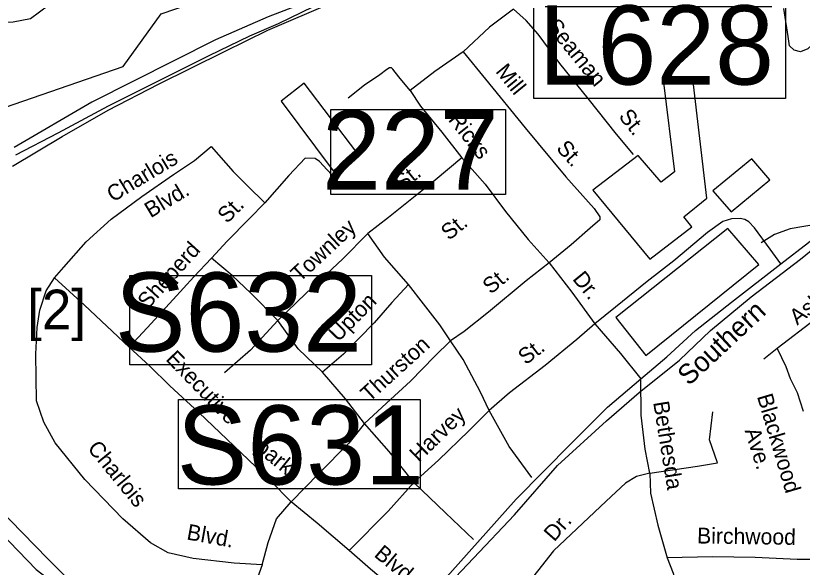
# Model space of a CAD drawing. Extents: x 1551653 to 1702041, y 811336 to 920032.
# Drawn here: x 1614704 to 1617965, y 850909 to 853195 of the extents above; entities that cross this region are included whole.
import ezdxf

# ---------------------------------------------------------------- set-up
doc = ezdxf.new("R2010")
doc.units = 0
for name, color, linetype in [('Old_Level_10', 7, 'Continuous'), ('Old_Level_14', 7, 'Continuous'), ('Old_Level_27', 7, 'Continuous'), ('Old_Level_28', 7, 'Continuous'), ('Old_Level_29', 7, 'Continuous'), ('Old_Level_3', 7, 'Continuous'), ('Old_Level_31', 7, 'Continuous'), ('Old_Level_35', 7, 'Continuous'), ('Old_Level_41', 7, 'Continuous'), ('Old_Level_44', 7, 'Continuous'), ('Old_Level_5', 7, 'Continuous'), ('Old_Level_59', 7, 'Continuous'), ('Old_Level_60', 7, 'Continuous')]:
    doc.layers.add(name, color=color, linetype=linetype)

msp = doc.modelspace()

# ---------------------------------------------------------------- linework, layer by layer
at = {"layer": 'Old_Level_27'}
for points in [[(1618781.678, 854323.325), (1618347.522, 854089.269), (1618181.11, 854009.633), (1617714.432, 853846.739), (1617503.521, 853777.961), (1616618.676, 853498.112), (1616353.738, 853411.616), (1616087.029, 853320.988), (1615751.409, 853191.588), (1615532.793, 853096.078), (1615019.201, 852837.277), (1614697.049, 852649.771)], [(1614690.158, 852571.456), (1614896.037, 852695.552), (1615086.941, 852803.386), (1615296.319, 852911.22), (1615570.358, 853046.783), (1615748.945, 853136.131), (1616016.826, 853250.126), (1616376.163, 853369.384), (1616632.772, 853455.26), (1616933.831, 853552.583), (1617214.437, 853644.206), (1617516.182, 853734.523), (1617741.564, 853808.73), (1617898.933, 853859.408), (1618067.153, 853919.136), (1618197.389, 853971.624), (1618363.802, 854049.451), (1618454.243, 854094.7), (1618550.111, 854145.377), (1618762.221, 854260.5)]]:
    msp.add_lwpolyline(points, dxfattribs=at)
at = {"layer": 'Old_Level_28'}
msp.add_lwpolyline([(1616180.329, 850578.493), (1616193.1, 850591.646), (1616362.621, 850746.298), (1616504.605, 850883.888), (1616779.535, 851191.865), (1617006.652, 851422.101), (1617157.273, 851572.497), (1617295.851, 851689.701), (1617403.183, 851782.178), (1617522.835, 851890.209), (1617672.3, 852007.847), (1617876.634, 852166.79), (1617991.886, 852255.104), (1618145.554, 852382.659), (1618295.179, 852498.289), (1618408.473, 852588.643), (1618491.311, 852657.4), (1618606.681, 852751.513), (1618715.894, 852837.947), (1618871.599, 852957.458), (1619005.099, 853067.412), (1619132.477, 853171.486), (1619292.185, 853290.915)], dxfattribs=at)
at = {"layer": 'Old_Level_29'}
for points in [[(1614379.358, 851353.764), (1614403.8, 851321.155), (1614487.008, 851224.75), (1614640.285, 851053.851), (1614789.183, 850900.48), (1614859.888, 850845.381)], [(1614951.49, 850833.176), (1614911.805, 850869.805), (1614837.356, 850944.3), (1614627.147, 851159.019), (1614522.042, 851286.098), (1614479.591, 851335.827)]]:
    msp.add_lwpolyline(points, dxfattribs=at)
at = {"layer": 'Old_Level_3'}
msp.add_lwpolyline([(1614703.773, 852619.232), (1614879.298, 852709.455), (1615088.451, 852821.823), (1615268.897, 852912.046), (1615506.757, 853030.977), (1615674.9, 853112.177), (1615793.83, 853163.85), (1615939.007, 853233.568)], dxfattribs=at)
at = {"layer": 'Old_Level_31'}
for points in [[(1616851.786, 853233.92), (1617896.004, 853233.92), (1617896.004, 852853.022), (1616851.786, 852853.022), (1616851.786, 853233.92)], [(1616011.17, 852807.325), (1616734.281, 852807.325), (1616734.281, 852454.695), (1616011.17, 852454.695), (1616011.17, 852807.325)], [(1615176.564, 852119.038), (1616179.406, 852119.038), (1616179.406, 851748.053), (1615176.564, 851748.053), (1615176.564, 852119.038)], [(1615378.337, 851605.117), (1616381.179, 851605.117), (1616381.179, 851234.132), (1615378.337, 851234.132), (1615378.337, 851605.117)]]:
    msp.add_lwpolyline(points, dxfattribs=at)
at = {"layer": 'Old_Level_35'}
msp.add_line((1617861.132, 851815.479), (1617806.068, 851771.393), dxfattribs=at)
for points in [[(1614645.016, 853168.481), (1614692.867, 853169.711), (1614765.009, 853184.656), (1614839.763, 853239.57), (1614922.716, 853304.124), (1614981.508, 853361.365), (1615022.085, 853408.566), (1615084.795, 853451.719)], [(1617266.09, 852619.624), (1617195.378, 852704.706), (1617077.708, 852852.373), (1616959.998, 852998.042), (1616870.012, 853119.334), (1616820.934, 853175.961), (1616767.65, 853222.667), (1616668.69, 853148.232), (1616559.156, 853045.998)], [(1618148.093, 853208.068), (1618070.977, 853135.391), (1617987.978, 853058.632), (1617958.097, 853045.63), (1617931.617, 853052.169), (1617912.778, 853070.561), (1617906.771, 853109.705), (1617888.517, 853225.942)], [(1616559.156, 853045.998), (1616442.027, 852963.728), (1616338.982, 852885.371)], [(1616559.156, 853045.998), (1616651.308, 852932.665), (1616816.091, 852730.211), (1616984.88, 852527.875), (1617102.872, 852396.209), (1617126.592, 852362.108), (1617126.146, 852349.91), (1617085.605, 852314.513), (1617006.566, 852245.678), (1616915.605, 852171.082)], [(1616338.982, 852885.371), (1616291.902, 852941.959), (1616268.349, 852974.453), (1616261.85, 852979.587), (1616253.841, 852979.351), (1616242.303, 852972.783), (1616214.048, 852951.142), (1616150.745, 852908.203), (1616082.792, 852853.15)], [(1616338.982, 852885.371), (1616381.892, 852820.667), (1616470.167, 852713.416), (1616554.438, 852606.248)], [(1614864.975, 852109.229), (1614903.368, 852153.273), (1614996.738, 852257.84), (1615100.107, 852352.197), (1615227.482, 852446.265), (1615358.773, 852537.212), (1615445.083, 852596.075), (1615513.962, 852653.264)], [(1615513.962, 852653.264), (1615605.538, 852549.854), (1615664.922, 852489.692), (1615736.835, 852420.347)], [(1616032.241, 852516.708), (1615995.213, 852556.24), (1615963.944, 852591.654), (1615945.053, 852603.404), (1615904.698, 852604.832), (1615836.168, 852532.971), (1615736.835, 852420.347)], [(1616554.438, 852606.248), (1616443.31, 852514.05), (1616249.058, 852358.903), (1616164.265, 852292.384)], [(1616554.438, 852606.248), (1616650.872, 852496.832), (1616735.022, 852383.66)], [(1615736.835, 852420.347), (1615671.641, 852353.607), (1615580.316, 852261.006), (1615515.244, 852190.087)], [(1616735.022, 852383.66), (1616829.132, 852268.289), (1616915.605, 852171.082)], [(1618590.759, 852386.924), (1618529.008, 852340.617), (1618342.338, 852196.187), (1618182.509, 852070.757), (1618020.843, 851937.797), (1617861.132, 851815.479)], [(1617876.634, 852166.79), (1617831.637, 852227.338), (1617767.008, 852316.298), (1617743.287, 852340.592), (1617726.87, 852350.13), (1617707.562, 852355.123), (1617671.716, 852353.85), (1617635.87, 852342.571), (1617572.917, 852297.223), (1617433.252, 852179.389), (1617322.045, 852093.195), (1617190.624, 851987.201), (1617105.585, 851918.487)], [(1616164.265, 852292.384), (1616060.689, 852187.827), (1615906.697, 852044.268), (1615791.159, 851932.148)], [(1616332.887, 852081.846), (1616232.532, 852195.347), (1616164.265, 852292.384)], [(1615515.244, 852190.087), (1615442.242, 852113.126), (1615356.881, 852018.602), (1615249.26, 851902.119), (1615173.985, 851821.401)], [(1615791.159, 851932.148), (1615679.003, 852045.685), (1615602.045, 852118.887), (1615515.244, 852190.087)], [(1616915.605, 852171.082), (1616820.645, 852096.564), (1616664.736, 851967.053), (1616563.651, 851886.66), (1616507.023, 851847.385)], [(1616915.605, 852171.082), (1617009.601, 852049.907), (1617105.585, 851918.487)], [(1615725.795, 850919.709), (1615609.282, 850925.662), (1615439.864, 850944.859), (1615336.374, 850968.902), (1615262.456, 851010.447), (1615148.068, 851110.534), (1614990.479, 851273.283), (1614866.893, 851425.071), (1614820.988, 851510.036), (1614790.364, 851598.507), (1614787.767, 851793.026), (1614792.564, 851902.69), (1614803.627, 851974.504), (1614830.071, 852055.709), (1614864.975, 852109.229)], [(1615173.985, 851821.401), (1614988.828, 851996.052), (1614864.975, 852109.229)], [(1616332.887, 852081.846), (1616263.73, 852007.007), (1616190.567, 851922.043), (1616062.667, 851792.165), (1615975.706, 851717.487)], [(1616507.023, 851847.385), (1616462.155, 851914.133), (1616395.478, 852000.934), (1616332.887, 852081.846)], [(1615791.159, 851932.148), (1615677.419, 851809.786), (1615570.05, 851715.512)], [(1615975.706, 851717.487), (1615875.23, 851814.98), (1615791.159, 851932.148)], [(1617105.585, 851918.487), (1617030.631, 851853.572), (1616899.168, 851745.577), (1616751.587, 851631.906), (1616666.665, 851559.186)], [(1617105.585, 851918.487), (1617211.536, 851794.872), (1617295.851, 851689.701)], [(1616507.023, 851847.385), (1616440.272, 851782.503), (1616340.741, 851680.062), (1616241.456, 851589.626), (1616150.292, 851505.026)], [(1616666.665, 851559.186), (1616631.8, 851635.738), (1616559.897, 851770.669), (1616507.023, 851847.385)], [(1615845.735, 851179.82), (1615759.095, 851269.03), (1615609.299, 851411.145), (1615463.659, 851551.178), (1615342.369, 851661.85), (1615258.866, 851744.239), (1615173.985, 851821.401)], [(1617861.132, 851815.479), (1617896.924, 851741.084), (1617914.795, 851691.764), (1617943.823, 851633.342), (1617968.508, 851556.474)], [(1616150.292, 851505.026), (1616071.939, 851608.074), (1615975.706, 851717.487)], [(1617332.771, 851299.955), (1617313.918, 851399.417), (1617297.399, 851539.942), (1617295.851, 851689.701)], [(1616666.665, 851559.186), (1616583.306, 851474.63), (1616457.565, 851352.514), (1616354.435, 851260.152)], [(1616844.694, 851281.778), (1616749.705, 851409.757), (1616666.665, 851559.186)], [(1617614.019, 851341.554), (1617580.981, 851437.993), (1617594.747, 851553.718)], [(1616150.292, 851505.026), (1616085.013, 851423.908), (1615961.391, 851297.944), (1615845.735, 851179.82)], [(1616354.435, 851260.152), (1616252.404, 851389.492), (1616150.292, 851505.026)], [(1617332.771, 851299.955), (1617531.423, 851327.778), (1617614.019, 851341.554)], [(1617332.771, 851299.955), (1617278.433, 851284.846), (1617231.868, 851258.357), (1617152.711, 851183.721), (1616933.974, 850977.845), (1616801.531, 850809.234), (1616634.802, 850629.713), (1616484.684, 850470.071), (1616411.407, 850389.31), (1616374.376, 850309.816), (1616355.15, 850230.164), (1616345.524, 850130.502), (1616341.853, 850018.514), (1616343.779, 849886.601)], [(1617332.771, 851299.955), (1617335.976, 851216.042), (1617366.261, 851083.784), (1617404.807, 850948.77)], [(1616354.435, 851260.152), (1616248.779, 851141.828), (1616086.375, 850978.23)], [(1616354.435, 851260.152), (1616486.351, 851134.207), (1616601.565, 851024.214)], [(1615725.795, 850919.709), (1615751.264, 851011.245), (1615784.699, 851110.621), (1615845.735, 851179.82)], [(1616086.375, 850978.23), (1615954.216, 851092.173), (1615845.735, 851179.82)], [(1616362.621, 850746.298), (1616287.621, 850807.452), (1616175.056, 850900.989), (1616086.375, 850978.23)], [(1618067.624, 850942.025), (1617943.728, 850942.025), (1617770.466, 850950.201), (1617592.625, 850952.81), (1617404.807, 850948.77)], [(1617404.807, 850948.77), (1617429.586, 850885.397), (1617451.611, 850805.49), (1617509.43, 850706.297), (1617548.134, 850614.847)]]:
    msp.add_lwpolyline(points, dxfattribs=at)
at = {"layer": 'Old_Level_41'}
for points in [[(1617284.952, 852616.805), (1617096.765, 852472.718), (1617332.804, 852186.947), (1617507.929, 852320.307), (1617473.666, 852362.22), (1617570.07, 852439.601), (1617511.737, 852933.762), (1617389.91, 852918.521), (1617435.595, 852548.924), (1617380.991, 852505.677), (1617284.952, 852616.805)], [(1615804.177, 852841.993), (1616020.29, 852552.937), (1616117.828, 852628.954), (1615899.765, 852915.818), (1615804.177, 852841.993)], [(1617756.147, 852601.788), (1617594.687, 852470.297), (1617670.828, 852382.661), (1617831.178, 852514.687), (1617756.147, 852601.788)], [(1617785.042, 852164.308), (1617657.106, 852313.457), (1617191.913, 851944.032), (1617316.771, 851787.091), (1617785.042, 852164.308)]]:
    msp.add_lwpolyline(points, dxfattribs=at)
at = {"layer": 'Old_Level_44'}
for points in [[(1618359.735, 852370.66), (1618217.812, 852358.53), (1618036.586, 852332.392), (1617915.51, 852312.235), (1617850.808, 852289.134), (1617794.864, 852253.849)], [(1616404.666, 850737.658), (1616601.875, 850946.78), (1616772.012, 851126.629), (1616950.752, 851331.748), (1617153.999, 851515.941), (1617289.547, 851633.611), (1617455.779, 851767.075), (1617584.482, 851890.761), (1617754.003, 852030.403), (1617957.86, 852185.753), (1618129.389, 852325.553)]]:
    msp.add_lwpolyline(points, dxfattribs=at)
at = {"layer": 'Old_Level_59'}
msp.add_lwpolyline([(1611594.106, 850857.895), (1612435.67, 851267.317), (1612822.706, 851531.885), (1613218.492, 851977.053), (1613319.314, 852016.943), (1613622.329, 852090.372), (1613757.774, 852160.076), (1613932.263, 852362.199), (1614064.929, 852556.626), (1614161.319, 852672.316), (1614372.749, 852673.996), (1614458.328, 852673.996), (1614584.18, 852789.88), (1615148.864, 852985.62), (1615306.598, 853203.952), (1615898.692, 853406.266), (1616283.78, 853510.074), (1617321.639, 853814.076), (1617885.82, 853975.523), (1618594.717, 854296.962), (1618697.749, 854345.442)], dxfattribs=at)
at = {"layer": 'Old_Level_60'}
msp.add_lwpolyline([(1615725.795, 850919.709), (1615696.114, 850834.523), (1615685.703, 850668.84), (1615699.581, 850590.195)], dxfattribs=at)

# ---------------------------------------------------------------- texts
at = {"layer": 'Old_Level_10'}
for s, rotation, p in [('Seaman', 308.940397, (1616901.373, 853150.605)), ('Mill', 309.143181, (1616690.536, 852963.563)), ('Ricks', 308.179608, (1616494.656, 852763.353)), ('St.', 308.550039, (1617201.254, 852777.169)), ('St.', 311.864875, (1616942.164, 852643.622)), ('Charlois', 31.158286, (1615106.88, 852420.767)), ('St.', 38.614108, (1616306.967, 852467.952)), ('Blvd.', 31.158286, (1615263.533, 852355.449)), ('St.', 45.397561, (1615580.457, 852331.248)), ('Townley', 42.991864, (1615881.787, 852088.167)), ('St.', 38.699322, (1616500.047, 852261.512)), ('Sheperd', 47.916139, (1615251.275, 851975.361)), ('Ashwood', 38.375914, (1617944.519, 851910.455)), ('Dr.', 309.205014, (1617009.967, 852103.35)), ('St.', 39.715917, (1616673.645, 852038.27)), ('Upton', 45.439714, (1616041.368, 851840.701)), ('Thurston', 42.329711, (1616170.495, 851591.321)), ('St.', 37.604339, (1616818.881, 851745.649)), ('Executive', 314.093153, (1615322.717, 851769.534)), ('Blackwood', 286.523397, (1617777.04, 851617.847)), ('Bethesda', 279.220897, (1617346.878, 851593.003)), ('Harvey', 44.162014, (1616375.475, 851341.332)), ('Ave.', 287.449383, (1617725.749, 851476.187)), ('Charlois', 309.33095, (1614998.587, 851401.014)), ('park', 321.063383, (1615692.206, 851396.65)), ('Dr.', 48.781992, (1616936.769, 851012.053)), ('Blvd.', 349.724542, (1615409.838, 851024.956)), ('Birchwood', 359.159744, (1617528.89, 851007.965)), ('Blvd.', 320.275008, (1616186.189, 850956.683))]:
    msp.add_text(s, height=65.6167, rotation=rotation, dxfattribs=at).set_placement(p)
at = {"layer": 'Old_Level_14'}
msp.add_text('Southern', height=82.0208, rotation=42.995536, dxfattribs=at).set_placement((1617495.019, 851658.462))
at = {"layer": 'Old_Level_3'}
msp.add_text('U-2827', height=1788.0542, dxfattribs=at).set_placement((1607085.613, 852736.089))
at = {"layer": 'Old_Level_31'}
for s, p in [('L628', (1616872.066, 852910.184)), ('227', (1615974.112, 852474.582)), ('S632', (1615115.036, 851803.112)), ('S631', (1615371.838, 851252.481))]:
    msp.add_text(s, height=328.0833, dxfattribs=at).set_placement(p)
at = {"layer": 'Old_Level_5'}
msp.add_text('[2]', height=164.0417, dxfattribs=at).set_placement((1614751.588, 851895.966))

doc.saveas('drawing.dxf')
